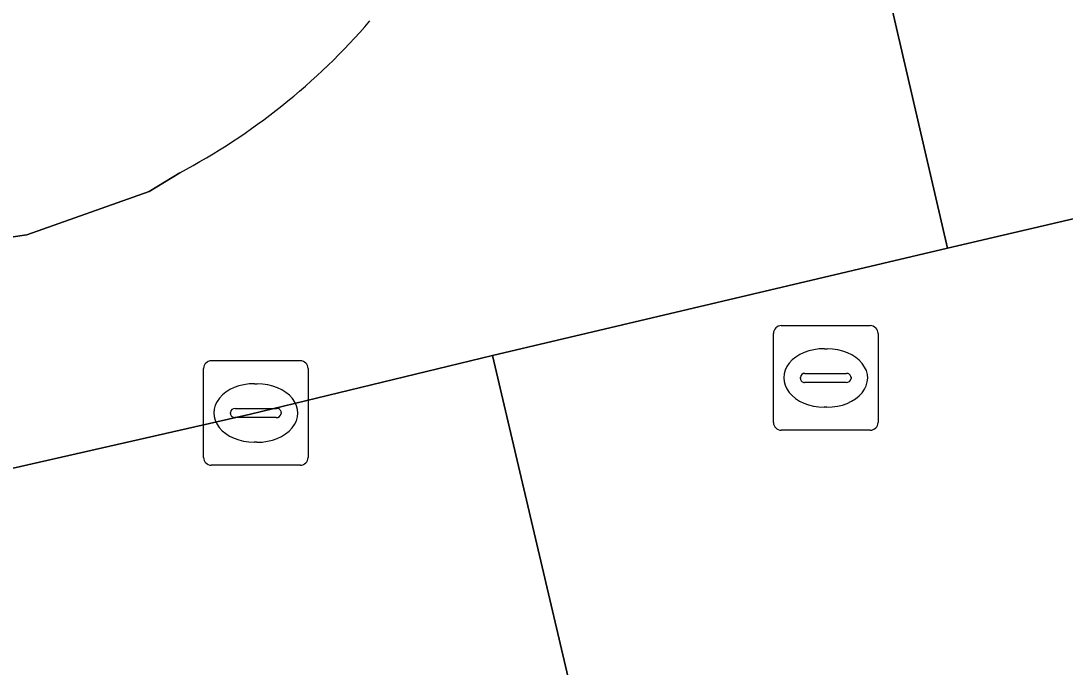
# Model space of a CAD drawing. Extents: x 162172 to 163187, y 382874 to 383685.
# Drawn here: x 163097.91 to 163107.9, y 383568.59 to 383574.77 of the extents above; entities that cross this region are included whole.
import ezdxf

# ---------------------------------------------------------------- set-up
doc = ezdxf.new("R2010")
doc.units = 0
for name, color, linetype in [('IMGEO_Kolk', 7, 'Continuous'), ('IMGEO_Pand', 7, 'Continuous'), ('IMGEO_Rijbaan_lokaal_open', 7, 'Continuous'), ('IMGEO_Rioolput', 7, 'Continuous'), ('IMGEO_Voetpad_open', 7, 'Continuous')]:
    doc.layers.add(name, color=color, linetype=linetype)

msp = doc.modelspace()

# ---------------------------------------------------------------- linework, layer by layer
at = {"layer": 'IMGEO_Kolk'}
for p, q in [((163099.7329, 383571.5245), (163100.5851, 383571.5245)), ((163099.6585, 383570.5979), (163099.6585, 383571.4501)), ((163100.6595, 383571.4501), (163100.6595, 383570.5979)), ((163100.1465, 383571.3037), (163100.1715, 383571.3037)), ((163099.9169, 383571.0179), (163099.9169, 383571.0301)), ((163099.96, 383571.0673), (163100.3579, 383571.0673)), ((163100.401, 383571.0301), (163100.401, 383571.0179)), ((163100.3545, 383570.9807), (163099.9566, 383570.9807)), ((163100.1685, 383570.7443), (163100.1436, 383570.7443)), ((163100.5851, 383570.5235), (163099.7329, 383570.5235))]:
    msp.add_line(p, q, dxfattribs=at)
for points in [[(163099.7329, 383571.5245), (163100.5851, 383571.5245)], [(163099.6585, 383570.5979), (163099.6585, 383571.4501)], [(163100.6595, 383571.4501), (163100.6595, 383570.5979)], [(163100.5851, 383570.5235), (163099.7329, 383570.5235)]]:
    msp.add_lwpolyline(points, dxfattribs=at)
for centre, radius, start, end in [((163099.735, 383571.448), 0.0765, 91.55205, 178.44795), ((163099.735, 383571.448), 0.0765, 91.55205, 178.44795), ((163100.583, 383571.448), 0.0765, 1.55205, 88.44795), ((163100.583, 383571.448), 0.0765, 1.55205, 88.44795), ((163099.9571, 383571.0271), 0.0403, 85.87752, 175.75265), ((163099.9536, 383571.0172), 0.0366, 178.93798, 274.71019), ((163100.3584, 383571.0235), 0.043, 264.86636, 352.45326), ((163100.3624, 383571.0289), 0.0386, 1.73085, 96.63898), ((163099.735, 383570.6), 0.0765, 181.55205, 268.44795), ((163099.735, 383570.6), 0.0765, 181.55205, 268.44795), ((163100.583, 383570.6), 0.0765, 271.55205, 358.44795), ((163100.583, 383570.6), 0.0765, 271.55205, 358.44795)]:
    msp.add_arc(centre, radius, start, end, dxfattribs=at)
for centre, major_axis, ratio, start_param, end_param in [((163100.145, 383571.024), (-0.3872, 0.002), 0.722429, 4.712389, 7.853982), ((163100.17, 383571.024), (-0.3901, 0.002), 0.717154, 1.570796, 4.712389)]:
    msp.add_ellipse(centre, major_axis=major_axis, ratio=ratio, start_param=start_param, end_param=end_param, dxfattribs=at)
at = {"layer": 'IMGEO_Pand'}
msp.add_lwpolyline([(163098.1, 383579.207), (163096.037, 383579.91), (163095.412, 383578.144), (163094.837, 383578.299), (163090.673, 383576.326), (163091.399, 383575.093), (163092.231, 383574.178), (163093.212, 383573.434), (163094.302, 383572.875), (163095.502, 383572.599), (163096.742, 383572.549), (163097.968, 383572.728), (163099.137, 383573.143), (163099.432, 383573.321)], dxfattribs=at)
msp.add_arc((163096.4652, 383578.9002), 6.3189, 298.00217, 319.23289, dxfattribs=at)
at = {"layer": 'IMGEO_Rijbaan_lokaal_open'}
for points in [[(163108.128, 383572.917), (163106.777, 383572.599), (163102.422, 383571.574), (163103.572, 383566.691), (163107.911, 383567.706), (163109.273, 383568.016)], [(163084.042, 383561.137), (163090.513, 383563.442), (163092.077, 383564.01), (163092.665, 383564.217), (163101.284, 383566.135), (163103.572, 383566.691), (163102.422, 383571.574), (163100.107, 383571.012), (163095.212, 383569.899), (163093.255, 383569.487), (163091.918, 383569.213), (163090.713, 383568.872), (163089.179, 383568.386), (163088.347, 383568.107)]]:
    msp.add_lwpolyline(points, dxfattribs=at)
at = {"layer": 'IMGEO_Rioolput'}
for p, q in [((163105.1859, 383571.8595), (163106.0381, 383571.8595)), ((163105.1115, 383570.9329), (163105.1115, 383571.7851)), ((163106.1125, 383571.7851), (163106.1125, 383570.9329)), ((163105.5995, 383571.6387), (163105.6245, 383571.6387)), ((163105.413, 383571.4023), (163105.8109, 383571.4023)), ((163105.3699, 383571.3529), (163105.3699, 383571.3651)), ((163105.8075, 383571.3157), (163105.4096, 383571.3157)), ((163105.854, 383571.3651), (163105.854, 383571.3529)), ((163105.6215, 383571.0793), (163105.5966, 383571.0793)), ((163106.0381, 383570.8585), (163105.1859, 383570.8585))]:
    msp.add_line(p, q, dxfattribs=at)
for points in [[(163105.1859, 383571.8595), (163106.0381, 383571.8595)], [(163105.1115, 383570.9329), (163105.1115, 383571.7851)], [(163106.1125, 383571.7851), (163106.1125, 383570.9329)], [(163106.0381, 383570.8585), (163105.1859, 383570.8585)]]:
    msp.add_lwpolyline(points, dxfattribs=at)
for centre, radius, start, end in [((163105.188, 383571.783), 0.0765, 91.55205, 178.44795), ((163105.188, 383571.783), 0.0765, 91.55205, 178.44795), ((163106.036, 383571.783), 0.0765, 1.55205, 88.44795), ((163106.036, 383571.783), 0.0765, 1.55205, 88.44795), ((163105.4101, 383571.3621), 0.0403, 85.87752, 175.75265), ((163105.8154, 383571.3639), 0.0386, 1.73085, 96.63898), ((163105.4066, 383571.3522), 0.0366, 178.93798, 274.71019), ((163105.8114, 383571.3585), 0.043, 264.86636, 352.45326), ((163105.188, 383570.935), 0.0765, 181.55205, 268.44795), ((163105.188, 383570.935), 0.0765, 181.55205, 268.44795), ((163106.036, 383570.935), 0.0765, 271.55205, 358.44795), ((163106.036, 383570.935), 0.0765, 271.55205, 358.44795)]:
    msp.add_arc(centre, radius, start, end, dxfattribs=at)
for centre, major_axis, ratio, start_param, end_param in [((163105.598, 383571.359), (-0.3872, 0.002), 0.722429, 4.712389, 7.853982), ((163105.623, 383571.359), (-0.3901, 0.002), 0.717154, 1.570796, 4.712389)]:
    msp.add_ellipse(centre, major_axis=major_axis, ratio=ratio, start_param=start_param, end_param=end_param, dxfattribs=at)
at = {"layer": 'IMGEO_Voetpad_open'}
for points in [[(163108.032, 383596.826), (163108.085, 383596.943), (163106.894, 383602.127), (163100.61, 383600.771), (163104.359, 383583.027), (163106.777, 383572.599), (163108.128, 383572.917)], [(163102.422, 383571.574), (163106.777, 383572.599), (163104.359, 383583.027)], [(163099.432, 383573.321), (163099.137, 383573.143), (163097.968, 383572.728), (163096.742, 383572.549), (163095.502, 383572.599), (163094.302, 383572.875), (163093.212, 383573.434), (163092.231, 383574.178), (163091.399, 383575.093), (163090.673, 383576.326), (163089.33, 383578.992), (163087.964, 383578.322), (163074.928, 383571.925), (163073.555, 383569.794), (163072.332, 383570.65), (163065.224, 383567.162), (163040.841, 383555.229), (163041.883, 383553.066), (163043.755, 383549.106), (163043.938, 383549.059)], [(163087.626, 383567.866), (163087.774, 383567.917), (163088.347, 383568.107), (163089.179, 383568.386), (163090.713, 383568.872), (163091.918, 383569.213), (163093.255, 383569.487), (163095.212, 383569.899), (163100.107, 383571.012), (163102.422, 383571.574)]]:
    msp.add_lwpolyline(points, dxfattribs=at)
msp.add_arc((163096.4652, 383578.9002), 6.3189, 298.00217, 319.23289, dxfattribs=at)

doc.saveas('drawing.dxf')
